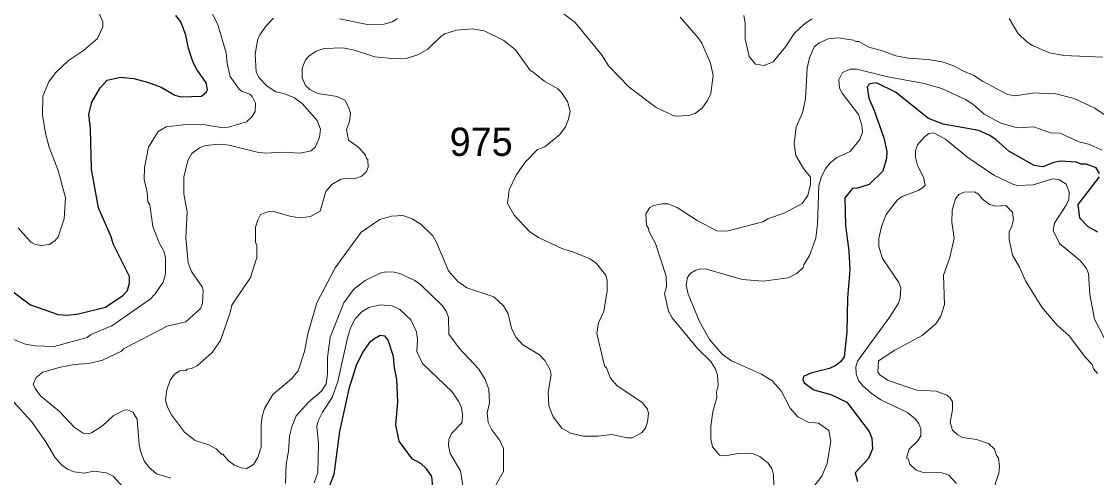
# Model space of a CAD drawing. Extents: x 447.8 to 473.9, y 7733.1 to 7760.8.
# Drawn here: x 453.534 to 456.578, y 7739.457 to 7740.748 of the extents above; entities that cross this region are included whole.
import ezdxf

# ---------------------------------------------------------------- set-up
doc = ezdxf.new("R2010")
doc.units = 0
doc.header["$LTSCALE"] = 0.032
doc.layers.add('1', color=7, linetype='Continuous', lineweight=25)
doc.layers.add('2', color=7, linetype='Continuous', lineweight=13)
doc.layers.add('21', color=7, linetype='Continuous')

msp = doc.modelspace()

# ---------------------------------------------------------------- linework, layer by layer
at = {"layer": '1'}
for points in [[(453.8401, 7740.0074), (453.8394, 7740.0255), (453.793, 7740.1181), (453.7879, 7740.138), (453.7522, 7740.2206), (453.732, 7740.3297), (453.7296, 7740.4439), (453.7248, 7740.4843), (453.7333, 7740.5192), (453.7563, 7740.5601), (453.7764, 7740.5821), (453.8137, 7740.5897), (453.8521, 7740.5865), (453.891, 7740.576), (453.9294, 7740.5615), (453.9677, 7740.5393), (453.9868, 7740.5345), (454.0437, 7740.5359), (454.0581, 7740.5488), (454.0604, 7740.5543), (454.0572, 7740.5737), (454.0306, 7740.6114), (454.0204, 7740.6318), (454.0065, 7740.6714), (453.9995, 7740.7087), (453.9852, 7740.7468), (453.9706, 7740.7646)], [(456.5868, 7740.3177), (456.5774, 7740.3339), (456.5487, 7740.3436), (456.5343, 7740.3437), (456.5214, 7740.35), (456.4749, 7740.3524), (456.4573, 7740.3486), (456.4261, 7740.3365), (456.4014, 7740.3402), (456.3298, 7740.3808), (456.2941, 7740.4123), (456.2761, 7740.4246), (456.2446, 7740.439), (456.1444, 7740.4575), (456.1026, 7740.4734), (456.0093, 7740.5477), (455.9552, 7740.5745), (455.9365, 7740.5712), (455.9287, 7740.5629), (455.9331, 7740.5311), (455.949, 7740.4954), (455.9762, 7740.4186), (455.9843, 7740.3801), (455.9835, 7740.3604), (455.9731, 7740.3245), (455.9347, 7740.2868), (455.9015, 7740.2763), (455.8875, 7740.2746), (455.8656, 7740.2487), (455.8674, 7740.1694), (455.877, 7740.0988), (455.8801, 7740.0448), (455.8732, 7739.9658), (455.8713, 7739.8696), (455.8633, 7739.7986), (455.8541, 7739.7854), (455.8398, 7739.7736), (455.8217, 7739.7655), (455.7692, 7739.7527), (455.7484, 7739.7427), (455.7465, 7739.7334), (455.7503, 7739.7251), (455.7776, 7739.7056), (455.8257, 7739.6919), (455.8715, 7739.6701), (455.9346, 7739.5877), (455.942, 7739.5682), (455.9442, 7739.5378), (455.9327, 7739.5106), (455.8948, 7739.4707), (455.901, 7739.4461)], [(456.5824, 7740.1518), (456.555, 7740.1669), (456.5313, 7740.1911), (456.5265, 7740.23), (456.5871, 7740.3085)], [(453.5025, 7739.9884), (453.5592, 7739.9459), (453.6381, 7739.9187), (453.6638, 7739.9164)], [(453.6638, 7739.9164), (453.6954, 7739.9205), (453.7717, 7739.9395), (453.8204, 7739.972), (453.8339, 7739.9863), (453.8401, 7740.0074)], [(454.6986, 7739.4308), (454.6962, 7739.4603), (454.6812, 7739.4816), (454.6651, 7739.4963), (454.6404, 7739.5098), (454.6036, 7739.5603), (454.5937, 7739.6062), (454.5992, 7739.6708), (454.5969, 7739.7349), (454.5897, 7739.7674), (454.5872, 7739.7993), (454.5726, 7739.8454), (454.564, 7739.8569), (454.5496, 7739.8585), (454.5312, 7739.849), (454.5185, 7739.838), (454.5012, 7739.8141), (454.4824, 7739.7772), (454.4606, 7739.7084), (454.4345, 7739.5869), (454.4179, 7739.4652), (454.4059, 7739.4335)]]:
    msp.add_lwpolyline(points, dxfattribs=at)
at = {"layer": '2'}
for points in [[(454.0633, 7740.7923), (454.09, 7740.7382), (454.1134, 7740.6587), (454.116, 7740.6291), (454.1246, 7740.5916), (454.1499, 7740.5557), (454.1585, 7740.5499), (454.1802, 7740.5423), (454.187, 7740.5357), (454.1967, 7740.5169), (454.1957, 7740.4927), (454.1875, 7740.4786), (454.1714, 7740.4641), (454.1201, 7740.4487), (454.0994, 7740.4479), (454.048, 7740.4565), (454.0079, 7740.4574), (453.9432, 7740.4499), (453.9207, 7740.4359), (453.8931, 7740.3924), (453.8818, 7740.3333), (453.8813, 7740.3019), (453.8897, 7740.264), (453.892, 7740.2381), (453.8969, 7740.2286), (453.906, 7740.1674), (453.9238, 7740.121), (453.9369, 7740.0977), (453.9419, 7740.0794), (453.9418, 7740.0331), (453.9349, 7740.0103), (453.9128, 7739.977), (453.8987, 7739.9615), (453.7895, 7739.8867), (453.7306, 7739.8614), (453.7202, 7739.853), (453.6266, 7739.8283), (453.5717, 7739.8298), (453.545, 7739.8343), (453.4846, 7739.8584)], [(453.7492, 7740.6994), (453.764, 7740.7327), (453.764, 7740.7468), (453.7549, 7740.7687), (453.7479, 7740.7765), (453.7191, 7740.7909)], [(455.0484, 7740.7858), (455.102, 7740.745), (455.178, 7740.6514), (455.1962, 7740.6221), (455.2543, 7740.5618), (455.3313, 7740.5043), (455.379, 7740.4819), (455.389, 7740.48), (455.4238, 7740.4817), (455.4422, 7740.4878), (455.461, 7740.5023), (455.477, 7740.5241), (455.4856, 7740.5442), (455.4923, 7740.5944), (455.4849, 7740.6301), (455.4601, 7740.6859), (455.4497, 7740.7019), (455.3994, 7740.7602)], [(454.2013, 7740.3782), (454.2247, 7740.375), (454.2759, 7740.3774), (454.3228, 7740.375), (454.3545, 7740.3813), (454.3666, 7740.3934), (454.3781, 7740.4201), (454.3805, 7740.4425), (454.3711, 7740.4673), (454.3283, 7740.5159), (454.3074, 7740.5312), (454.2766, 7740.5437), (454.2538, 7740.5489), (454.2295, 7740.5644), (454.2061, 7740.5892), (454.1987, 7740.6051), (454.1953, 7740.6544), (454.202, 7740.6949), (454.2087, 7740.7096), (454.2263, 7740.7354), (454.2476, 7740.7568)], [(454.4341, 7740.7553), (454.5186, 7740.7387), (454.5613, 7740.7405), (454.5839, 7740.7464), (454.5987, 7740.7558)], [(455.773, 7740.755), (455.7514, 7740.7408), (455.7226, 7740.7142), (455.6974, 7740.6757), (455.6624, 7740.6333), (455.6368, 7740.6235), (455.6125, 7740.6265), (455.5949, 7740.6486), (455.5837, 7740.6984), (455.5836, 7740.7436), (455.5791, 7740.7649)], [(456.3309, 7740.7558), (456.3551, 7740.7142), (456.3808, 7740.6899), (456.3967, 7740.6794), (456.4448, 7740.6586), (456.4855, 7740.6513), (456.5958, 7740.6467)], [(454.3238, 7740.1922), (454.3523, 7740.1958), (454.3797, 7740.2109), (454.3958, 7740.2662), (454.4125, 7740.2866), (454.438, 7740.3013), (454.4511, 7740.3036), (454.4779, 7740.302), (454.4976, 7740.3097), (454.5109, 7740.3236), (454.5159, 7740.3352), (454.5143, 7740.3567), (454.5107, 7740.3596), (454.5077, 7740.3692), (454.4887, 7740.3909), (454.4597, 7740.4121), (454.4542, 7740.4418), (454.4629, 7740.4648), (454.4655, 7740.4872), (454.4612, 7740.5034), (454.4499, 7740.5248), (454.4282, 7740.5355), (454.3726, 7740.5435), (454.3502, 7740.5549), (454.3382, 7740.5665), (454.3284, 7740.5881), (454.329, 7740.6159), (454.3384, 7740.6388), (454.3478, 7740.6493), (454.3687, 7740.6636), (454.3912, 7740.6716), (454.4443, 7740.6732), (454.4771, 7740.6667), (454.5345, 7740.6476), (454.5917, 7740.6419), (454.6236, 7740.6427), (454.6566, 7740.6529), (454.6843, 7740.6698), (454.7219, 7740.7061), (454.7324, 7740.7131), (454.7661, 7740.7228), (454.8108, 7740.7268), (454.8442, 7740.7213), (454.9, 7740.6935), (454.9325, 7740.6677), (454.9753, 7740.6076), (454.9792, 7740.6072), (455.0145, 7740.5791), (455.0529, 7740.5574), (455.0634, 7740.5471), (455.0802, 7740.5208), (455.0881, 7740.4926), (455.0834, 7740.4711), (455.0743, 7740.4497), (455.0586, 7740.428), (455.016, 7740.3926), (454.9947, 7740.3856), (454.9605, 7740.3497), (454.9346, 7740.3123), (454.9149, 7740.2717), (454.9103, 7740.2339), (454.9291, 7740.1996), (454.9731, 7740.1524), (454.9979, 7740.1359), (455.0639, 7740.1049), (455.1029, 7740.0934), (455.1451, 7740.0751), (455.1619, 7740.0623), (455.189, 7740.0293), (455.1924, 7740.016), (455.1925, 7739.9858), (455.1826, 7739.927), (455.1682, 7739.8949), (455.1636, 7739.8645), (455.1845, 7739.7733), (455.1907, 7739.7671), (455.2022, 7739.7385), (455.2194, 7739.717), (455.292, 7739.6693), (455.3062, 7739.6502), (455.3095, 7739.6382), (455.3071, 7739.6137), (455.3008, 7739.5964), (455.2899, 7739.5834), (455.2629, 7739.5694), (455.249, 7739.5693), (455.2059, 7739.5789), (455.1674, 7739.5742), (455.125, 7739.5738), (455.0888, 7739.5825), (455.0639, 7739.597), (455.0398, 7739.6287), (455.0274, 7739.6596), (455.0258, 7739.6986), (455.0338, 7739.7483)], [(453.524, 7740.1639), (453.5601, 7740.1228), (453.5735, 7740.1168), (453.5918, 7740.1137), (453.6121, 7740.1166), (453.6287, 7740.1267), (453.6374, 7740.1379), (453.655, 7740.189), (453.6582, 7740.2482), (453.6378, 7740.3263), (453.612, 7740.3919), (453.6021, 7740.4307), (453.5936, 7740.4834), (453.5941, 7740.5365), (453.6111, 7740.5766), (453.6298, 7740.6022), (453.667, 7740.6369), (453.7092, 7740.6655), (453.7492, 7740.6994)], [(456.4592, 7740.544), (456.4426, 7740.5425), (456.4025, 7740.5456), (456.3477, 7740.5377), (456.3257, 7740.541), (456.2556, 7740.5784), (456.2312, 7740.5953), (456.1995, 7740.608), (456.1743, 7740.6218), (456.1415, 7740.6338), (456.1017, 7740.6402), (456.0447, 7740.6435), (456.0097, 7740.6507), (455.9722, 7740.6648), (455.9338, 7740.6753), (455.9051, 7740.6913), (455.8963, 7740.6909), (455.8903, 7740.6947), (455.8468, 7740.7019), (455.8179, 7740.6988), (455.7921, 7740.6867), (455.7789, 7740.6757), (455.7651, 7740.6452), (455.7584, 7740.6154), (455.7543, 7740.5285), (455.7455, 7740.4888), (455.7278, 7740.4483), (455.7223, 7740.4015), (455.7263, 7740.3688), (455.7486, 7740.3319), (455.7687, 7740.3071), (455.7687, 7740.2868), (455.7608, 7740.2549), (455.7444, 7740.2327), (455.6956, 7740.2064), (455.6475, 7740.1888), (455.6328, 7740.1808), (455.5317, 7740.1545), (455.5033, 7740.1554), (455.4469, 7740.1846), (455.3904, 7740.221), (455.3645, 7740.2312), (455.3473, 7740.2314), (455.3237, 7740.2272), (455.3136, 7740.2217), (455.3015, 7740.203), (455.3039, 7740.1713), (455.3093, 7740.1622), (455.311, 7740.1523), (455.3296, 7740.1195), (455.3599, 7740.027), (455.3609, 7739.9964), (455.3545, 7739.9778), (455.3665, 7739.9274), (455.3767, 7739.9091), (455.449, 7739.8209), (455.486, 7739.7855), (455.4985, 7739.766), (455.5047, 7739.7475), (455.5066, 7739.7173), (455.5025, 7739.6989), (455.5026, 7739.6839), (455.4915, 7739.6425), (455.4859, 7739.6027), (455.4859, 7739.5663), (455.4903, 7739.5436), (455.5104, 7739.5201), (455.5262, 7739.5181), (455.5634, 7739.5253), (455.6009, 7739.5261), (455.6252, 7739.5164), (455.6487, 7739.4977), (455.6588, 7739.4822), (455.6637, 7739.4659), (455.6654, 7739.4047)], [(455.7745, 7739.4278), (455.8001, 7739.4605), (455.8159, 7739.4964), (455.8262, 7739.5597), (455.82, 7739.59), (455.7913, 7739.6107), (455.7615, 7739.6135), (455.7322, 7739.6285), (455.711, 7739.6531), (455.6856, 7739.7021), (455.6599, 7739.7307), (455.6298, 7739.75), (455.5447, 7739.787), (455.5177, 7739.8066), (455.4822, 7739.848), (455.4534, 7739.9009), (455.4216, 7739.9755), (455.4161, 7740.001), (455.42, 7740.0234), (455.4277, 7740.0344), (455.4436, 7740.0441), (455.4564, 7740.0477), (455.4733, 7740.0468), (455.5748, 7740.0178), (455.6343, 7740.0127), (455.7054, 7740.0222), (455.7295, 7740.0343), (455.7479, 7740.0518), (455.7494, 7740.0591), (455.7652, 7740.085), (455.7832, 7740.1347), (455.7879, 7740.1737), (455.7921, 7740.2834), (455.7986, 7740.3065), (455.8095, 7740.3296), (455.8228, 7740.3467), (455.8433, 7740.3623), (455.8802, 7740.3793), (455.9079, 7740.4135), (455.9157, 7740.4356), (455.9139, 7740.4541), (455.9046, 7740.4842), (455.858, 7740.5447), (455.8503, 7740.5588), (455.8482, 7740.5826), (455.8593, 7740.6036), (455.8806, 7740.6128), (455.8996, 7740.6128), (455.9875, 7740.5909), (456.09, 7740.5724), (456.1398, 7740.5576), (456.2071, 7740.5271), (456.2276, 7740.5133), (456.2603, 7740.4852), (456.3072, 7740.4596), (456.3544, 7740.4471), (456.4012, 7740.4493), (456.4486, 7740.4328), (456.4749, 7740.4315), (456.5286, 7740.4068), (456.5551, 7740.4009), (456.5943, 7740.3833)], [(456.7229, 7740.3963), (456.6436, 7740.4588), (456.6223, 7740.4689), (456.5738, 7740.5025), (456.5153, 7740.5295), (456.4592, 7740.544)], [(456.5496, 7740.0484), (456.5329, 7740.0701), (456.4734, 7740.1191), (456.4558, 7740.1564), (456.4588, 7740.1772), (456.4924, 7740.228), (456.4998, 7740.2438), (456.5005, 7740.265), (456.4925, 7740.2874), (456.4722, 7740.2995), (456.455, 7740.3026), (456.3985, 7740.2857), (456.3544, 7740.2836), (456.3429, 7740.2862), (456.2877, 7740.313), (456.2139, 7740.3626), (456.1509, 7740.4143), (456.1168, 7740.4326), (456.1037, 7740.4311), (456.0903, 7740.4207), (456.0712, 7740.399), (456.0654, 7740.3816), (456.066, 7740.3631), (456.071, 7740.34), (456.0886, 7740.3067), (456.0928, 7740.2854), (456.0894, 7740.2796), (456.0728, 7740.2693), (456.0282, 7740.2524), (456.0146, 7740.2431), (455.9828, 7740.2017), (455.969, 7740.1678), (455.9618, 7740.1333), (455.9621, 7740.1113), (455.9721, 7740.0773), (456.0183, 7740.0088), (456.0244, 7739.9938), (456.0221, 7739.9649), (456.0172, 7739.9509), (455.9928, 7739.9118), (455.9013, 7739.7864), (455.8971, 7739.7701), (455.8979, 7739.7509), (455.9043, 7739.7314), (455.9168, 7739.7164), (455.9398, 7739.6961), (455.9673, 7739.6772), (456.0431, 7739.641), (456.0651, 7739.6232), (456.0755, 7739.6102), (456.0805, 7739.5944), (456.0803, 7739.5746), (456.0725, 7739.5604), (456.0475, 7739.5368), (456.0406, 7739.512), (456.0447, 7739.5095), (456.0499, 7739.4945), (456.0678, 7739.478), (456.0845, 7739.4722), (456.1399, 7739.4707), (456.1604, 7739.4636), (456.1815, 7739.4402)], [(454.0162, 7740.3745), (454.0382, 7740.3901), (454.0552, 7740.3963), (454.0939, 7740.4005), (454.1218, 7740.3981), (454.2013, 7740.3782)], [(453.957, 7739.4553), (453.9161, 7739.4677), (453.8946, 7739.4859), (453.8814, 7739.5046), (453.8707, 7739.5313), (453.8667, 7739.5505), (453.8618, 7739.6219), (453.849, 7739.6419), (453.8336, 7739.6485), (453.825, 7739.6478), (453.7931, 7739.6312), (453.7635, 7739.6033), (453.7322, 7739.5831), (453.7239, 7739.5806), (453.7085, 7739.5828), (453.6828, 7739.5992), (453.6416, 7739.6436), (453.5874, 7739.6882), (453.5723, 7739.7085), (453.5668, 7739.7208), (453.5752, 7739.7403), (453.5947, 7739.7548), (453.644, 7739.769), (453.6841, 7739.777), (453.7245, 7739.7794), (453.7631, 7739.7893), (453.8167, 7739.8146), (453.8228, 7739.8216), (453.9465, 7739.8858), (453.9993, 7739.8972), (454.0406, 7739.9352), (454.0461, 7739.95), (454.0486, 7739.9872), (454.0459, 7739.9965), (454.0156, 7740.0401), (454.0058, 7740.0645), (453.9997, 7740.135), (454.0027, 7740.2085), (453.9936, 7740.2598), (453.9933, 7740.3069), (454.0049, 7740.354), (454.0162, 7740.3745)], [(456.5814, 7739.7514), (456.5697, 7739.765), (456.5663, 7739.777), (456.5467, 7739.7967), (456.5008, 7739.8576), (456.4666, 7739.8886), (456.4235, 7739.9391), (456.3767, 7740.014), (456.3603, 7740.0526), (456.3405, 7740.0861), (456.3307, 7740.1305), (456.3307, 7740.1532), (456.3379, 7740.1652), (456.3435, 7740.1873), (456.3399, 7740.2085), (456.3215, 7740.2266), (456.2931, 7740.2251), (456.2755, 7740.2298), (456.2546, 7740.2457), (456.244, 7740.2586), (456.2325, 7740.2659), (456.2031, 7740.2651), (456.1887, 7740.2576), (456.179, 7740.2462), (456.1696, 7740.2134), (456.1688, 7740.1794), (456.1751, 7740.1344), (456.1627, 7740.0794), (456.1448, 7740.0299), (456.1479, 7739.9469), (456.1375, 7739.9135), (456.1236, 7739.8921), (456.0848, 7739.8588), (456.0071, 7739.8172), (455.9608, 7739.7875), (455.9588, 7739.7564), (455.9645, 7739.7472), (455.9886, 7739.7316), (456.0695, 7739.7044), (456.1245, 7739.7014), (456.1547, 7739.6905), (456.1642, 7739.6826), (456.1703, 7739.6716), (456.1703, 7739.6487), (456.1639, 7739.6126), (456.1706, 7739.5908), (456.1834, 7739.5788)], [(454.9334, 7739.8545), (454.9213, 7739.8801), (454.9116, 7739.9202), (454.8984, 7739.9434), (454.8716, 7739.9687), (454.7946, 7739.9943), (454.7692, 7740.0117), (454.7434, 7740.0422), (454.7095, 7740.1223), (454.6986, 7740.1408), (454.6661, 7740.1727), (454.6401, 7740.1889), (454.6137, 7740.1985), (454.5816, 7740.1969), (454.5486, 7740.1869), (454.4957, 7740.1511), (454.4217, 7740.0507), (454.3706, 7739.951), (454.3452, 7739.8638), (454.3351, 7739.8139), (454.3171, 7739.7594), (454.2984, 7739.7366), (454.2458, 7739.6919), (454.2221, 7739.6525), (454.2154, 7739.6297), (454.2122, 7739.606), (454.2122, 7739.5432), (454.2029, 7739.5134), (454.1904, 7739.494), (454.1722, 7739.4829), (454.1558, 7739.4842), (454.1366, 7739.4921), (454.1196, 7739.5047), (454.1039, 7739.5233), (454.1005, 7739.5232), (454.0851, 7739.5382), (454.0641, 7739.5491), (454.0259, 7739.5618), (453.9951, 7739.5851), (453.9584, 7739.6342), (453.9477, 7739.6565), (453.942, 7739.676), (453.9453, 7739.7055), (453.9545, 7739.733), (453.9676, 7739.7496), (453.9819, 7739.7585), (454.0005, 7739.7601), (454.0032, 7739.7633), (454.0157, 7739.7651), (454.0311, 7739.7732), (454.074, 7739.8104), (454.0976, 7739.8445), (454.1251, 7739.9239), (454.1296, 7739.9452), (454.1822, 7740.0235), (454.2, 7740.0799), (454.2007, 7740.1139), (454.1969, 7740.1233), (454.1969, 7740.1652), (454.203, 7740.1867), (454.2111, 7740.2013), (454.2315, 7740.2088), (454.2473, 7740.2097), (454.298, 7740.1957), (454.3238, 7740.1922)], [(456.6303, 7739.8242), (456.5993, 7739.8545), (456.5728, 7739.9055), (456.5596, 7739.9752), (456.5552, 7740.0347), (456.5496, 7740.0484)], [(454.8741, 7739.4304), (454.8989, 7739.4742), (454.899, 7739.5393), (454.8886, 7739.5621), (454.8659, 7739.5917), (454.8551, 7739.6125), (454.8526, 7739.6401), (454.8589, 7739.668), (454.8572, 7739.7071), (454.8472, 7739.7346), (454.8293, 7739.7641), (454.7729, 7739.8231), (454.7439, 7739.8624), (454.7428, 7739.9098), (454.7372, 7739.9257), (454.7258, 7739.9427), (454.6648, 7740.0023), (454.6479, 7740.0146), (454.6056, 7740.0342), (454.5896, 7740.0382), (454.5656, 7740.039), (454.5496, 7740.035), (454.507, 7740.0151), (454.4741, 7739.9892), (454.4468, 7739.9513), (454.4078, 7739.8544), (454.4005, 7739.7971), (454.4004, 7739.7506), (454.3964, 7739.7224), (454.3842, 7739.7021), (454.3467, 7739.6703), (454.3119, 7739.6317), (454.2995, 7739.6006), (454.2926, 7739.5745), (454.2898, 7739.5317), (454.2835, 7739.495), (454.2818, 7739.4403)], [(454.3625, 7739.4416), (454.3735, 7739.4712), (454.3747, 7739.5528), (454.3701, 7739.6013), (454.374, 7739.6179), (454.3861, 7739.6422), (454.4139, 7739.6838), (454.4298, 7739.7288), (454.4579, 7739.8565), (454.4663, 7739.8829), (454.4786, 7739.9064), (454.4979, 7739.9256), (454.5174, 7739.9378), (454.551, 7739.9459), (454.5832, 7739.9434), (454.6052, 7739.9329), (454.6366, 7739.9037), (454.652, 7739.8698), (454.6552, 7739.8467), (454.6538, 7739.8135), (454.6691, 7739.7794), (454.7536, 7739.6993), (454.7723, 7739.6712), (454.7801, 7739.654), (454.7827, 7739.6352), (454.7816, 7739.6128), (454.7517, 7739.5814), (454.7441, 7739.5643), (454.7428, 7739.5478), (454.7478, 7739.5246), (454.7771, 7739.4764), (454.7891, 7739.3972)], [(455.0338, 7739.7483), (455.0297, 7739.7641), (455.016, 7739.7881), (455.0011, 7739.8039), (454.9538, 7739.8329), (454.9334, 7739.8545)], [(453.5125, 7739.67), (453.5619, 7739.6153), (453.6023, 7739.5578)], [(456.1834, 7739.5788), (456.1989, 7739.5706), (456.2382, 7739.5648), (456.2723, 7739.5535), (456.289, 7739.5377), (456.2952, 7739.5197)], [(453.6023, 7739.5578), (453.6283, 7739.5148), (453.6482, 7739.4917), (453.6639, 7739.4806), (453.6822, 7739.4731), (453.7113, 7739.4692)], [(456.2952, 7739.5197), (456.301, 7739.5124), (456.3035, 7739.4878), (456.3019, 7739.4695), (456.289, 7739.4323)], [(453.7113, 7739.4692), (453.7389, 7739.4753), (453.7742, 7739.4704), (453.793, 7739.4608), (453.8199, 7739.4316)]]:
    msp.add_lwpolyline(points, dxfattribs=at)

# ---------------------------------------------------------------- texts
at = {"layer": '21'}
msp.add_text('975', height=0.08, dxfattribs=at).set_placement((454.7464, 7740.3673))

doc.saveas('drawing.dxf')
